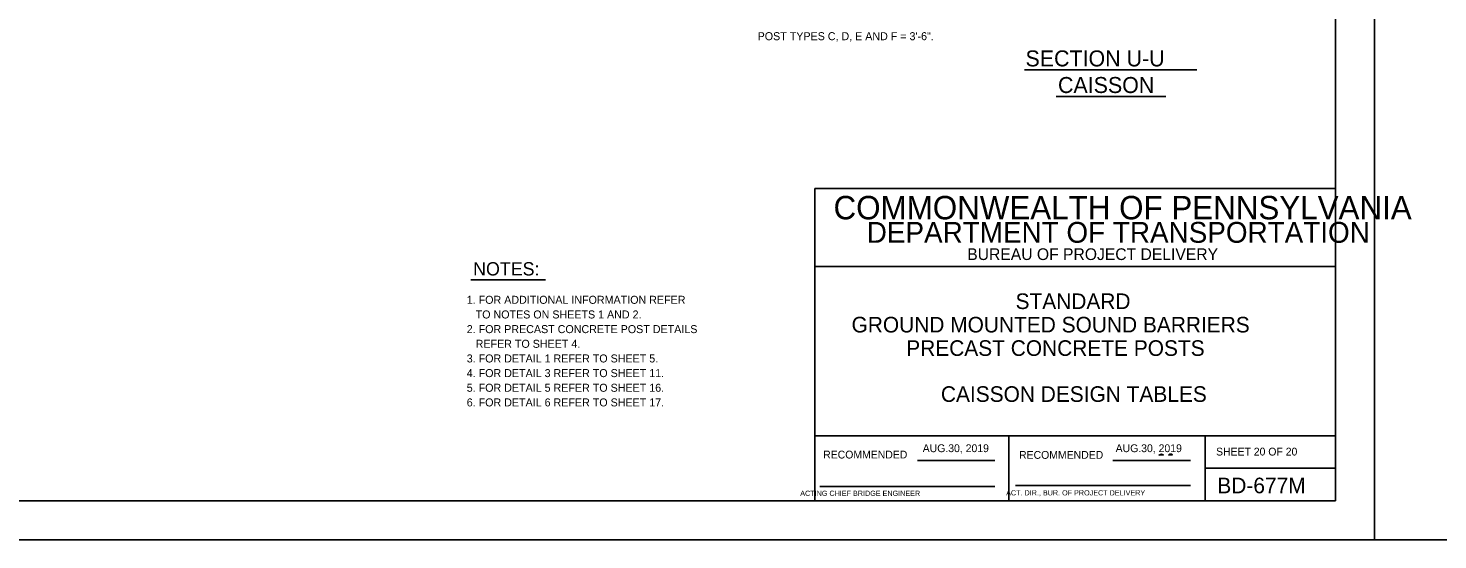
# Model space of a CAD drawing. Extents: x 3351 to 8430, y -3586 to 1457.
# Drawn here: x 4085 to 4627, y -3586 to -3390 of the extents above; entities that cross this region are included whole.
import ezdxf

# ---------------------------------------------------------------- set-up
doc = ezdxf.new("R2010")
doc.units = 0
for name, color, linetype in [('1', 7, 'Continuous'), ('2', 7, 'Continuous'), ('60', 7, 'Continuous'), ('PLT-BNDY', 7, 'Continuous')]:
    doc.layers.add(name, color=color, linetype=linetype)

msp = doc.modelspace()

# ---------------------------------------------------------------- linework, layer by layer
at = {"layer": '1'}
for p, q in [((4467.87, -3405.68), (4534.08, -3405.68)), ((4480.03, -3416.04), (4522.21, -3416.04)), ((4255.35, -3486.38), (4283.92, -3486.38))]:
    msp.add_line(p, q, dxfattribs=at)
at = {"layer": '2'}
for p, q in [((4587.34, -3007.31), (4587.34, -3571.31)), ((4587.34, -3451.31), (4387.34, -3451.31)), ((4387.34, -3451.31), (4387.34, -3571.31)), ((4587.34, -3571.31), (4587.34, -3451.31)), ((4587.34, -3481.31), (4387.34, -3481.31)), ((4587.34, -3546.31), (4387.34, -3546.31)), ((4461.84, -3571.31), (4461.84, -3546.31)), ((4537.34, -3546.31), (4537.34, -3571.31)), ((4426.81, -3555.81), (4456.57, -3555.81)), ((4501.81, -3555.81), (4531.71, -3555.81)), ((4537.34, -3558.81), (4587.34, -3558.81)), ((4389.34, -3565.81), (4456.57, -3565.81)), ((4464.47, -3565.43), (4531.71, -3565.43)), ((4587.34, -3571.31), (3801.34, -3571.31)), ((4387.34, -3571.31), (4587.34, -3571.31))]:
    msp.add_line(p, q, dxfattribs=at)
at = {"layer": '60'}
for points in [[(4519.53, -3553.72), (4520.51, -3553.38), (4521.21, -3553.71)], [(4523.14, -3553.72), (4523.59, -3553.34), (4524.42, -3553.4), (4524.57, -3553.73), (4524.04, -3553.7)]]:
    msp.add_lwpolyline(points, close=True, dxfattribs=at)
at = {"layer": 'PLT-BNDY'}
for points in [[(3761.34, -2992.31), (4602.34, -2992.31), (4602.34, -3586.31), (3761.34, -3586.31)], [(4602.34, -2992.31), (5443.34, -2992.31), (5443.34, -3586.31), (4602.34, -3586.31)]]:
    msp.add_lwpolyline(points, close=True, dxfattribs=at)

# ---------------------------------------------------------------- texts
at = {"layer": '1'}
for s, height, p in [('POST TYPES C, D, E AND F = 3\'-6".', 3.072, (4365.44, -3394.35)), ('SECTION U-U', 6.1439, (4468.3, -3404.42)), ('CAISSON', 6.144, (4480.77, -3414.64)), ('NOTES:', 5.117, (4256.19, -3484.75)), ('1. FOR ADDITIONAL INFORMATION REFER', 3.072, (4253.74, -3495.63)), ('STANDARD', 6, (4464.48, -3497.64)), ('   TO NOTES ON SHEETS 1 AND 2.', 3.072, (4253.74, -3501.26)), ('GROUND MOUNTED SOUND BARRIERS', 6, (4401.5, -3506.64)), ('2. FOR PRECAST CONCRETE POST DETAILS', 3.072, (4253.74, -3506.89)), ('   REFER TO SHEET 4.', 3.072, (4253.74, -3512.53)), ('PRECAST CONCRETE POSTS', 6, (4422.5, -3515.64)), ('3. FOR DETAIL 1 REFER TO SHEET 5.', 3.072, (4253.74, -3518.16)), ('4. FOR DETAIL 3 REFER TO SHEET 11.', 3.072, (4253.74, -3523.79)), ('5. FOR DETAIL 5 REFER TO SHEET 16.', 3.072, (4253.74, -3529.42)), ('CAISSON DESIGN TABLES', 6, (4435.81, -3533.31)), ('6. FOR DETAIL 6 REFER TO SHEET 17.', 3.072, (4253.74, -3535.05)), ('SHEET 20 OF 20', 3, (4541.46, -3553.92)), ('BD-677M', 6, (4541.97, -3568.43))]:
    msp.add_text(s, height=height, dxfattribs=at).set_placement(p)
at = {"layer": '2'}
for s, height, p in [('COMMONWEALTH OF PENNSYLVANIA', 9, (4394.59, -3463.18)), ('DEPARTMENT OF TRANSPORTATION', 8.0002, (4407.34, -3472.18)), ('BUREAU OF PROJECT DELIVERY', 4.5, (4445.93, -3478.81)), ('AUG.30, 2019', 3, (4428.82, -3552.62)), ('AUG.30, 2019', 3, (4502.91, -3552.62)), ('       ACTING CHIEF BRIDGE ENGINEER', 2.0002, (4376.43, -3569.43)), ('   ACT. DIR., BUR. OF PROJECT DELIVERY', 2.0002, (4458.56, -3569.25))]:
    msp.add_text(s, height=height, dxfattribs=at).set_placement(p)
for p in [(4390.61, -3555.06), (4465.83, -3555.18)]:
    msp.add_text('RECOMMENDED', height=3, rotation=360, dxfattribs=at).set_placement(p)

doc.saveas('drawing.dxf')
